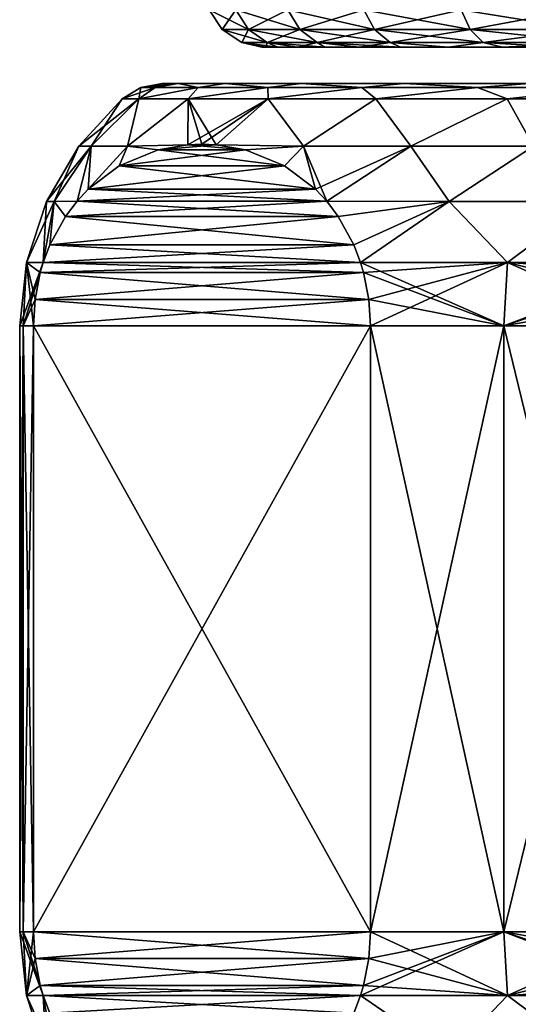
# Model space of a CAD drawing. Header units: metres. Extents: x -109 to 109, y -432 to 89.
# Tile 317 of 656: x -92.5 to -84.26, y 34.8 to 51.05. Entities that reach past the tile are written whole.
import ezdxf

# ---------------------------------------------------------------- set-up
doc = ezdxf.new("R2010")
doc.units = ezdxf.units.M
doc.layers.add('solid_506360_24502164', color=7, linetype='CONTINUOUS')

msp = doc.modelspace()

# ---------------------------------------------------------------- linework, layer by layer
at = {"layer": 'solid_506360_24502164'}
for points in [[(-88.721756, 50.892616, 55.47739), (-88.930519, 51.217316, 55.536789), (-89.368752, 51.217316, 53.192467)], [(-89.152626, 50.892616, 53.17244), (-89.368752, 51.217316, 53.192467), (-89.368752, 51.217316, 50.807533)], [(-89.152626, 50.892616, 53.17244), (-88.721756, 50.892616, 55.47739), (-89.368752, 51.217316, 53.192467)], [(-89.152626, 50.892616, 50.82756), (-89.368752, 51.217316, 50.807533), (-88.930519, 51.217316, 48.463211)], [(-89.152626, 50.892616, 50.82756), (-89.152626, 50.892616, 53.17244), (-89.368752, 51.217316, 50.807533)], [(-88.721756, 50.892616, 48.52261), (-89.152626, 50.892616, 50.82756), (-88.930519, 51.217316, 48.463211)], [(-87.874687, 50.892616, 57.663921), (-88.068985, 51.217316, 57.76067), (-88.930519, 51.217316, 55.536789)], [(-88.721756, 50.892616, 55.47739), (-87.874687, 50.892616, 57.663921), (-88.930519, 51.217316, 55.536789)], [(-88.721756, 50.892616, 48.52261), (-88.930519, 51.217316, 48.463211), (-88.068985, 51.217316, 46.23933)], [(-87.874687, 50.892616, 46.336079), (-88.721756, 50.892616, 48.52261), (-88.068985, 51.217316, 46.23933)], [(-86.640266, 50.892616, 59.657574), (-86.813477, 51.217316, 59.788376), (-88.068985, 51.217316, 57.76067)], [(-87.874687, 50.892616, 57.663921), (-86.640266, 50.892616, 59.657574), (-88.068985, 51.217316, 57.76067)], [(-87.874687, 50.892616, 46.336079), (-88.068985, 51.217316, 46.23933), (-86.813477, 51.217316, 44.211624)], [(-86.640266, 50.892616, 44.342426), (-87.874687, 50.892616, 46.336079), (-86.813477, 51.217316, 44.211624)], [(-85.060532, 50.892616, 61.390461), (-85.206764, 51.217316, 61.550861), (-86.813477, 51.217316, 59.788376)], [(-86.640266, 50.892616, 59.657574), (-85.060532, 50.892616, 61.390461), (-86.813477, 51.217316, 59.788376)], [(-86.640266, 50.892616, 44.342426), (-86.813477, 51.217316, 44.211624), (-85.206764, 51.217316, 42.449139)], [(-85.060532, 50.892616, 42.609539), (-86.640266, 50.892616, 44.342426), (-85.206764, 51.217316, 42.449139)], [(-83.189285, 50.892616, 62.803562), (-83.303543, 51.217316, 62.988102), (-85.206764, 51.217316, 61.550861)], [(-85.060532, 50.892616, 61.390461), (-83.189285, 50.892616, 62.803562), (-85.206764, 51.217316, 61.550861)], [(-85.060532, 50.892616, 42.609539), (-85.206764, 51.217316, 42.449139), (-83.303543, 51.217316, 41.011898)], [(-83.189285, 50.892616, 41.196438), (-85.060532, 50.892616, 42.609539), (-83.303543, 51.217316, 41.011898)], [(-88.409286, 50.675819, 55.388485), (-88.721756, 50.892616, 55.47739), (-89.152626, 50.892616, 53.17244)], [(-88.82914, 50.675819, 53.142464), (-89.152626, 50.892616, 53.17244), (-89.152626, 50.892616, 50.82756)], [(-88.82914, 50.675819, 53.142464), (-88.409286, 50.675819, 55.388485), (-89.152626, 50.892616, 53.17244)], [(-88.82914, 50.675819, 50.857536), (-89.152626, 50.892616, 50.82756), (-88.721756, 50.892616, 48.52261)], [(-88.82914, 50.675819, 50.857536), (-88.82914, 50.675819, 53.142464), (-89.152626, 50.892616, 50.82756)], [(-88.409286, 50.675819, 48.611515), (-88.82914, 50.675819, 50.857536), (-88.721756, 50.892616, 48.52261)], [(-87.583878, 50.675819, 57.519112), (-87.874687, 50.892616, 57.663921), (-88.721756, 50.892616, 55.47739)], [(-88.409286, 50.675819, 55.388485), (-87.583878, 50.675819, 57.519112), (-88.721756, 50.892616, 55.47739)], [(-88.409286, 50.675819, 48.611515), (-88.721756, 50.892616, 48.52261), (-87.874687, 50.892616, 46.336079)], [(-87.583878, 50.675819, 46.480888), (-88.409286, 50.675819, 48.611515), (-87.874687, 50.892616, 46.336079)], [(-86.381012, 50.675819, 59.461796), (-86.640266, 50.892616, 59.657574), (-87.874687, 50.892616, 57.663921)], [(-87.583878, 50.675819, 57.519112), (-86.381012, 50.675819, 59.461796), (-87.874687, 50.892616, 57.663921)], [(-87.583878, 50.675819, 46.480888), (-87.874687, 50.892616, 46.336079), (-86.640266, 50.892616, 44.342426)], [(-86.381012, 50.675819, 44.538204), (-87.583878, 50.675819, 46.480888), (-86.640266, 50.892616, 44.342426)], [(-84.841667, 50.675819, 61.150375), (-85.060532, 50.892616, 61.390461), (-86.640266, 50.892616, 59.657574)], [(-86.381012, 50.675819, 59.461796), (-84.841667, 50.675819, 61.150375), (-86.640266, 50.892616, 59.657574)], [(-86.381012, 50.675819, 44.538204), (-86.640266, 50.892616, 44.342426), (-85.060532, 50.892616, 42.609539)], [(-84.841667, 50.675819, 42.849625), (-86.381012, 50.675819, 44.538204), (-85.060532, 50.892616, 42.609539)], [(-83.018257, 50.675819, 62.527351), (-83.189285, 50.892616, 62.803562), (-85.060532, 50.892616, 61.390461)], [(-84.841667, 50.675819, 61.150375), (-83.018257, 50.675819, 62.527351), (-85.060532, 50.892616, 61.390461)], [(-84.841667, 50.675819, 42.849625), (-85.060532, 50.892616, 42.609539), (-83.189285, 50.892616, 41.196438)], [(-83.018257, 50.675819, 41.472649), (-84.841667, 50.675819, 42.849625), (-83.189285, 50.892616, 41.196438)], [(-88.82914, 50.675819, 50.857536), (-88.434212, 50.599998, 50.745239), (-88.5, 50.599998, 52.000008)], [(-88.409286, 50.675819, 48.611515), (-88.434212, 50.599998, 50.745239), (-88.82914, 50.675819, 50.857536)], [(-88.82914, 50.675819, 53.142464), (-88.5, 50.599998, 52.000008), (-88.434212, 50.599998, 53.254776)], [(-88.82914, 50.675819, 50.857536), (-88.5, 50.599998, 52.000008), (-88.82914, 50.675819, 53.142464)], [(-88.82914, 50.675819, 53.142464), (-88.434212, 50.599998, 53.254776), (-88.237602, 50.599998, 54.495731)], [(-88.82914, 50.675819, 53.142464), (-88.237602, 50.599998, 54.495731), (-88.409286, 50.675819, 55.388485)], [(-88.434212, 50.599998, 53.254776), (-88.5, 50.599998, 52.000008), (-88.434212, 50.599998, 50.745239)], [(-88.409286, 50.675819, 48.611515), (-88.237602, 50.599998, 49.504284), (-88.434212, 50.599998, 50.745239)], [(-88.434212, 50.599998, 53.254776), (-88.434212, 50.599998, 50.745239), (-88.237602, 50.599998, 49.504284)], [(-88.237602, 50.599998, 54.495731), (-88.434212, 50.599998, 53.254776), (-88.237602, 50.599998, 49.504284)], [(-88.409286, 50.675819, 48.611515), (-87.912277, 50.599998, 48.290585), (-88.237602, 50.599998, 49.504284)], [(-87.583878, 50.675819, 46.480888), (-87.912277, 50.599998, 48.290585), (-88.409286, 50.675819, 48.611515)], [(-88.409286, 50.675819, 55.388485), (-88.237602, 50.599998, 54.495731), (-87.912277, 50.599998, 55.709431)], [(-88.409286, 50.675819, 55.388485), (-87.912277, 50.599998, 55.709431), (-87.461884, 50.599998, 56.88232)], [(-88.409286, 50.675819, 55.388485), (-87.461884, 50.599998, 56.88232), (-87.583878, 50.675819, 57.519112)], [(-88.237602, 50.599998, 54.495731), (-88.237602, 50.599998, 49.504284), (-87.912277, 50.599998, 48.290585)], [(-87.912277, 50.599998, 55.709431), (-88.237602, 50.599998, 54.495731), (-87.912277, 50.599998, 48.290585)], [(-87.583878, 50.675819, 46.480888), (-87.461891, 50.599998, 47.117691), (-87.912277, 50.599998, 48.290585)], [(-87.912277, 50.599998, 55.709431), (-87.912277, 50.599998, 48.290585), (-87.461891, 50.599998, 47.117691)], [(-87.461884, 50.599998, 56.88232), (-87.912277, 50.599998, 55.709431), (-87.461891, 50.599998, 47.117691)], [(-87.583878, 50.675819, 46.480888), (-86.891235, 50.599998, 45.998165), (-87.461891, 50.599998, 47.117691)], [(-86.381012, 50.675819, 44.538204), (-86.891235, 50.599998, 45.998165), (-87.583878, 50.675819, 46.480888)], [(-87.583878, 50.675819, 57.519112), (-87.461884, 50.599998, 56.88232), (-86.891235, 50.599998, 58.001846)], [(-87.583878, 50.675819, 57.519112), (-86.891235, 50.599998, 58.001846), (-86.206764, 50.599998, 59.055405)], [(-87.583878, 50.675819, 57.519112), (-86.206764, 50.599998, 59.055405), (-86.381012, 50.675819, 59.461796)], [(-87.461884, 50.599998, 56.88232), (-87.461891, 50.599998, 47.117691), (-86.891235, 50.599998, 45.998165)], [(-86.891235, 50.599998, 58.001846), (-87.461884, 50.599998, 56.88232), (-86.891235, 50.599998, 45.998165)], [(-86.381012, 50.675819, 44.538204), (-86.206772, 50.599998, 44.944607), (-86.891235, 50.599998, 45.998165)], [(-86.891235, 50.599998, 58.001846), (-86.891235, 50.599998, 45.998165), (-86.206772, 50.599998, 44.944607)], [(-86.206764, 50.599998, 59.055405), (-86.891235, 50.599998, 58.001846), (-86.206772, 50.599998, 44.944607)], [(-86.381012, 50.675819, 44.538204), (-85.415726, 50.599998, 43.968204), (-86.206772, 50.599998, 44.944607)], [(-84.841667, 50.675819, 42.849625), (-85.415726, 50.599998, 43.968204), (-86.381012, 50.675819, 44.538204)], [(-86.381012, 50.675819, 59.461796), (-86.206764, 50.599998, 59.055405), (-85.415718, 50.599998, 60.031807)], [(-86.381012, 50.675819, 59.461796), (-85.415718, 50.599998, 60.031807), (-84.841667, 50.675819, 61.150375)], [(-86.206764, 50.599998, 59.055405), (-86.206772, 50.599998, 44.944607), (-85.415726, 50.599998, 43.968204)], [(-85.415718, 50.599998, 60.031807), (-86.206764, 50.599998, 59.055405), (-85.415726, 50.599998, 43.968204)], [(-84.841667, 50.675819, 42.849625), (-84.527138, 50.599998, 43.080078), (-85.415726, 50.599998, 43.968204)], [(-85.415718, 50.599998, 60.031807), (-85.415726, 50.599998, 43.968204), (-84.527138, 50.599998, 43.080078)], [(-84.841667, 50.675819, 61.150375), (-85.415718, 50.599998, 60.031807), (-84.527122, 50.599998, 60.919933)], [(-84.527122, 50.599998, 60.919933), (-85.415718, 50.599998, 60.031807), (-84.527138, 50.599998, 43.080078)], [(-83.018257, 50.675819, 41.472649), (-84.527138, 50.599998, 43.080078), (-84.841667, 50.675819, 42.849625)], [(-84.841667, 50.675819, 61.150375), (-84.527122, 50.599998, 60.919933), (-83.550354, 50.599998, 61.71043)], [(-84.841667, 50.675819, 61.150375), (-83.550354, 50.599998, 61.71043), (-83.018257, 50.675819, 62.527351)], [(-83.018257, 50.675819, 41.472649), (-83.550369, 50.599998, 42.289581), (-84.527138, 50.599998, 43.080078)], [(-84.527122, 50.599998, 60.919933), (-84.527138, 50.599998, 43.080078), (-83.550369, 50.599998, 42.289581)], [(-83.550354, 50.599998, 61.71043), (-84.527122, 50.599998, 60.919933), (-83.550369, 50.599998, 42.289581)], [(-90.260941, 49.935413, 49.427635), (-90.53228, 49.75, 49.208805), (-90.80719, 49.75, 52)], [(-90.499306, 49.935413, 52), (-90.260941, 49.935413, 49.427635), (-90.80719, 49.75, 52)], [(-90.53228, 49.75, 54.791195), (-90.499306, 49.935413, 52), (-90.80719, 49.75, 52)], [(-89.553963, 49.935413, 46.942867), (-89.718117, 49.75, 46.524876), (-90.53228, 49.75, 49.208805)], [(-90.260941, 49.935413, 49.427635), (-89.553963, 49.935413, 46.942867), (-90.53228, 49.75, 49.208805)], [(-90.260941, 49.935413, 54.572365), (-90.499306, 49.935413, 52), (-90.53228, 49.75, 54.791195)], [(-89.553963, 49.935413, 57.057133), (-90.53228, 49.75, 54.791195), (-89.718117, 49.75, 57.475124)], [(-89.553963, 49.935413, 57.057133), (-90.260941, 49.935413, 54.572365), (-90.53228, 49.75, 54.791195)], [(-90.499306, 49.935413, 52), (-90.145752, 50, 52), (-89.884354, 50, 49.341869)], [(-90.260941, 49.935413, 54.572365), (-90.145752, 50, 52), (-90.499306, 49.935413, 52)], [(-90.499306, 49.935413, 52), (-89.884354, 50, 49.341869), (-90.260941, 49.935413, 49.427635)], [(-90.260941, 49.935413, 54.572365), (-89.884354, 50, 54.658131), (-90.145752, 50, 52)], [(-90.260941, 49.935413, 49.427635), (-89.884354, 50, 49.341869), (-89.553963, 49.935413, 46.942867)], [(-89.553963, 49.935413, 57.057133), (-89.884354, 50, 54.658131), (-90.260941, 49.935413, 54.572365)], [(-63.11565, 50, 49.341869), (-89.884354, 50, 49.341869), (-90.145752, 50, 52)], [(-62.854248, 50, 52), (-63.11565, 50, 49.341869), (-90.145752, 50, 52)], [(-89.884354, 50, 54.658131), (-62.854248, 50, 52), (-90.145752, 50, 52)], [(-63.891594, 50, 46.781322), (-89.108406, 50, 46.781322), (-89.884354, 50, 49.341869)], [(-89.553963, 49.935413, 46.942867), (-89.884354, 50, 49.341869), (-89.108406, 50, 46.781322)], [(-63.11565, 50, 49.341869), (-63.891594, 50, 46.781322), (-89.884354, 50, 49.341869)], [(-89.884354, 50, 54.658131), (-63.11565, 50, 54.658131), (-62.854248, 50, 52)], [(-89.884354, 50, 54.658131), (-89.108406, 50, 57.218678), (-63.11565, 50, 54.658131)], [(-89.553963, 49.935413, 57.057133), (-89.108406, 50, 57.218678), (-89.884354, 50, 54.658131)], [(-88.402451, 49.935413, 44.630314), (-88.395996, 49.75, 44.051353), (-89.718117, 49.75, 46.524876)], [(-89.553963, 49.935413, 46.942867), (-88.402451, 49.935413, 44.630314), (-89.718117, 49.75, 46.524876)], [(-88.402451, 49.935413, 59.369686), (-89.718117, 49.75, 57.475124), (-88.395996, 49.75, 59.948647)], [(-88.402451, 49.935413, 59.369686), (-89.553963, 49.935413, 57.057133), (-89.718117, 49.75, 57.475124)], [(-89.553963, 49.935413, 46.942867), (-89.108406, 50, 46.781322), (-88.402451, 49.935413, 44.630314)], [(-88.402451, 49.935413, 59.369686), (-89.108406, 50, 57.218678), (-89.553963, 49.935413, 57.057133)], [(-65.152351, 50, 44.421253), (-87.847649, 50, 44.421253), (-89.108406, 50, 46.781322)], [(-88.402451, 49.935413, 44.630314), (-89.108406, 50, 46.781322), (-87.847649, 50, 44.421253)], [(-63.891594, 50, 46.781322), (-65.152351, 50, 44.421253), (-89.108406, 50, 46.781322)], [(-89.108406, 50, 57.218678), (-63.891594, 50, 57.218678), (-63.11565, 50, 54.658131)], [(-89.108406, 50, 57.218678), (-87.847649, 50, 59.578747), (-63.891594, 50, 57.218678)], [(-88.402451, 49.935413, 59.369686), (-87.847649, 50, 59.578747), (-89.108406, 50, 57.218678)], [(-88.402451, 49.935413, 44.630314), (-87.847649, 50, 44.421253), (-86.845612, 49.935413, 42.568729)], [(-86.845612, 49.935413, 61.431271), (-87.847649, 50, 59.578747), (-88.402451, 49.935413, 59.369686)], [(-88.402451, 49.935413, 44.630314), (-86.845612, 49.935413, 42.568729), (-88.395996, 49.75, 44.051353)], [(-86.845612, 49.935413, 61.431271), (-88.402451, 49.935413, 59.369686), (-88.395996, 49.75, 59.948647)], [(-86.845612, 49.935413, 42.568729), (-86.616707, 49.75, 41.883289), (-88.395996, 49.75, 44.051353)], [(-86.845612, 49.935413, 61.431271), (-88.395996, 49.75, 59.948647), (-86.616707, 49.75, 62.116711)], [(-66.84935, 50, 42.352646), (-86.15065, 50, 42.352646), (-87.847649, 50, 44.421253)], [(-86.845612, 49.935413, 42.568729), (-87.847649, 50, 44.421253), (-86.15065, 50, 42.352646)], [(-65.152351, 50, 44.421253), (-66.84935, 50, 42.352646), (-87.847649, 50, 44.421253)], [(-87.847649, 50, 59.578747), (-65.152351, 50, 59.578747), (-63.891594, 50, 57.218678)], [(-87.847649, 50, 59.578747), (-86.15065, 50, 61.647354), (-65.152351, 50, 59.578747)], [(-86.845612, 49.935413, 61.431271), (-86.15065, 50, 61.647354), (-87.847649, 50, 59.578747)], [(-86.845612, 49.935413, 42.568729), (-86.15065, 50, 42.352646), (-84.936462, 49.935413, 40.828312)], [(-84.936462, 49.935413, 63.171688), (-86.15065, 50, 61.647354), (-86.845612, 49.935413, 61.431271)], [(-86.845612, 49.935413, 42.568729), (-84.936462, 49.935413, 40.828312), (-86.616707, 49.75, 41.883289)], [(-84.936462, 49.935413, 63.171688), (-86.845612, 49.935413, 61.431271), (-86.616707, 49.75, 62.116711)], [(-84.936462, 49.935413, 40.828312), (-84.448647, 49.75, 40.104008), (-86.616707, 49.75, 41.883289)], [(-84.936462, 49.935413, 63.171688), (-86.616707, 49.75, 62.116711), (-84.448647, 49.75, 63.895992)], [(-68.917366, 50, 40.654945), (-84.082634, 50, 40.654945), (-86.15065, 50, 42.352646)], [(-84.936462, 49.935413, 40.828312), (-86.15065, 50, 42.352646), (-84.082634, 50, 40.654945)], [(-66.84935, 50, 42.352646), (-68.917366, 50, 40.654945), (-86.15065, 50, 42.352646)], [(-86.15065, 50, 61.647354), (-66.84935, 50, 61.647354), (-65.152351, 50, 59.578747)], [(-86.15065, 50, 61.647354), (-84.082634, 50, 63.345055), (-66.84935, 50, 61.647354)], [(-84.936462, 49.935413, 63.171688), (-84.082634, 50, 63.345055), (-86.15065, 50, 61.647354)], [(-84.936462, 49.935413, 40.828312), (-84.082634, 50, 40.654945), (-82.740028, 49.935413, 39.468338)], [(-82.740028, 49.935413, 64.531662), (-84.082634, 50, 63.345055), (-84.936462, 49.935413, 63.171688)], [(-84.936462, 49.935413, 40.828312), (-82.740028, 49.935413, 39.468338), (-84.448647, 49.75, 40.104008)], [(-82.740028, 49.935413, 64.531662), (-84.936462, 49.935413, 63.171688), (-84.448647, 49.75, 63.895992)], [(-82.740028, 49.935413, 39.468338), (-81.975121, 49.75, 38.781879), (-84.448647, 49.75, 40.104008)], [(-82.740028, 49.935413, 64.531662), (-84.448647, 49.75, 63.895992), (-81.975121, 49.75, 65.218117)], [(-91.522255, 48.9701, 52), (-90.80719, 49.75, 52), (-90.53228, 49.75, 49.208805)], [(-91.319717, 48.9701, 49.541553), (-91.522255, 48.9701, 52), (-90.53228, 49.75, 49.208805)], [(-91.319717, 48.9701, 54.458443), (-90.80719, 49.75, 52), (-91.522255, 48.9701, 52)], [(-90.717583, 48.9701, 47.149399), (-91.319717, 48.9701, 49.541553), (-90.53228, 49.75, 49.208805)], [(-90.53228, 49.75, 54.791195), (-90.80719, 49.75, 52), (-91.319717, 48.9701, 54.458443)], [(-90.53228, 49.75, 54.791195), (-91.319717, 48.9701, 54.458443), (-90.717583, 48.9701, 56.850597)], [(-90.717583, 48.9701, 47.149399), (-90.53228, 49.75, 49.208805), (-89.718117, 49.75, 46.524876)], [(-89.723793, 48.990253, 44.904282), (-90.717583, 48.9701, 47.149399), (-89.718117, 49.75, 46.524876)], [(-89.718117, 49.75, 57.475124), (-90.717583, 48.9701, 56.850597), (-89.723793, 48.990253, 59.095718)], [(-89.718117, 49.75, 57.475124), (-90.53228, 49.75, 54.791195), (-90.717583, 48.9701, 56.850597)], [(-89.723793, 48.990253, 44.904282), (-88.395996, 49.75, 44.051353), (-89.490387, 49, 44.500008)], [(-89.723793, 48.990253, 44.904282), (-89.718117, 49.75, 46.524876), (-88.395996, 49.75, 44.051353)], [(-89.718117, 49.75, 57.475124), (-89.723793, 48.990253, 59.095718), (-89.490387, 49, 59.499996)], [(-89.256973, 48.990253, 59.904278), (-89.718117, 49.75, 57.475124), (-89.490387, 49, 59.499996)], [(-89.256973, 48.990253, 59.904278), (-88.395996, 49.75, 59.948647), (-89.718117, 49.75, 57.475124)], [(-88.395996, 49.75, 44.051353), (-89.256973, 48.990253, 44.095726), (-89.490387, 49, 44.500008)], [(-88.395996, 49.75, 44.051353), (-87.80954, 48.9701, 42.112514), (-89.256973, 48.990253, 44.095726)], [(-89.256973, 48.990253, 59.904278), (-87.80954, 48.9701, 61.887486), (-88.395996, 49.75, 59.948647)], [(-88.395996, 49.75, 44.051353), (-86.616707, 49.75, 41.883289), (-87.80954, 48.9701, 42.112514)], [(-87.80954, 48.9701, 61.887486), (-86.616707, 49.75, 62.116711), (-88.395996, 49.75, 59.948647)], [(-86.616707, 49.75, 41.883289), (-86.03894, 48.9701, 40.394974), (-87.80954, 48.9701, 42.112514)], [(-87.80954, 48.9701, 61.887486), (-86.03894, 48.9701, 63.605026), (-86.616707, 49.75, 62.116711)], [(-86.616707, 49.75, 41.883289), (-84.448647, 49.75, 40.104008), (-86.03894, 48.9701, 40.394974)], [(-86.03894, 48.9701, 63.605026), (-84.448647, 49.75, 63.895992), (-86.616707, 49.75, 62.116711)], [(-84.448647, 49.75, 40.104008), (-84.011131, 48.9701, 38.990353), (-86.03894, 48.9701, 40.394974)], [(-86.03894, 48.9701, 63.605026), (-84.011131, 48.9701, 65.009651), (-84.448647, 49.75, 63.895992)], [(-84.448647, 49.75, 40.104008), (-81.975121, 49.75, 38.781879), (-84.011131, 48.9701, 38.990353)], [(-84.011131, 48.9701, 65.009651), (-81.975121, 49.75, 65.218117), (-84.448647, 49.75, 63.895992)], [(-92.057625, 48.056221, 52), (-91.522255, 48.9701, 52), (-91.319717, 48.9701, 49.541553)], [(-91.928879, 48.056221, 53.997349), (-91.522255, 48.9701, 52), (-92.057625, 48.056221, 52)], [(-91.928879, 48.056221, 50.002651), (-92.057625, 48.056221, 52), (-91.319717, 48.9701, 49.541553)], [(-91.319717, 48.9701, 54.458443), (-91.522255, 48.9701, 52), (-91.928879, 48.056221, 53.997349)], [(-91.552292, 48.058533, 48.071331), (-91.928879, 48.056221, 50.002651), (-91.319717, 48.9701, 49.541553)], [(-91.319717, 48.9701, 54.458443), (-91.928879, 48.056221, 53.997349), (-91.552292, 48.058533, 55.928669)], [(-91.552292, 48.058533, 48.071331), (-91.319717, 48.9701, 49.541553), (-90.717583, 48.9701, 47.149399)], [(-91.366608, 48.255657, 47.749722), (-91.552292, 48.058533, 48.071331), (-90.717583, 48.9701, 47.149399)], [(-91.319717, 48.9701, 54.458443), (-91.552292, 48.058533, 55.928669), (-91.366608, 48.255657, 56.250282)], [(-90.85421, 48.640354, 46.862221), (-91.366608, 48.255657, 47.749722), (-90.717583, 48.9701, 47.149399)], [(-90.717583, 48.9701, 56.850597), (-91.319717, 48.9701, 54.458443), (-91.366608, 48.255657, 56.250282)], [(-90.85421, 48.640358, 57.137783), (-90.717583, 48.9701, 56.850597), (-91.366608, 48.255657, 56.250282)], [(-90.85421, 48.640354, 46.862221), (-90.717583, 48.9701, 47.149399), (-90.213585, 48.90493, 45.752621)], [(-90.85421, 48.640358, 57.137783), (-90.213577, 48.90493, 58.247383), (-90.717583, 48.9701, 56.850597)], [(-90.213585, 48.90493, 45.752621), (-90.717583, 48.9701, 47.149399), (-89.723793, 48.990253, 44.904282)], [(-90.213577, 48.90493, 58.247383), (-89.723793, 48.990253, 59.095718), (-90.717583, 48.9701, 56.850597)], [(-90.213585, 48.90493, 45.752621), (-89.723793, 48.990253, 44.904282), (-88.767189, 48.90493, 43.247391)], [(-89.256973, 48.990253, 59.904278), (-89.723793, 48.990253, 59.095718), (-90.213577, 48.90493, 58.247383)], [(-88.767189, 48.90493, 60.752605), (-89.256973, 48.990253, 59.904278), (-90.213577, 48.90493, 58.247383)], [(-89.723793, 48.990253, 44.904282), (-89.490387, 49, 44.500008), (-89.256973, 48.990253, 44.095726)], [(-89.256973, 48.990253, 59.904278), (-89.490387, 49, 59.499996), (-89.723793, 48.990253, 59.095718)], [(-89.723793, 48.990253, 44.904282), (-89.256973, 48.990253, 44.095726), (-88.767189, 48.90493, 43.247391)], [(-88.767189, 48.90493, 43.247391), (-89.256973, 48.990253, 44.095726), (-87.80954, 48.9701, 42.112514)], [(-88.767189, 48.90493, 60.752605), (-87.80954, 48.9701, 61.887486), (-89.256973, 48.990253, 59.904278)], [(-88.126556, 48.640358, 42.137783), (-88.767189, 48.90493, 43.247391), (-87.80954, 48.9701, 42.112514)], [(-88.126556, 48.640358, 61.862213), (-87.80954, 48.9701, 61.887486), (-88.767189, 48.90493, 60.752605)], [(-88.126556, 48.640358, 42.137783), (-87.80954, 48.9701, 42.112514), (-87.614151, 48.255657, 41.250282)], [(-88.126556, 48.640358, 61.862213), (-87.614159, 48.255661, 62.749718), (-87.80954, 48.9701, 61.887486)], [(-87.80954, 48.9701, 42.112514), (-86.03894, 48.9701, 40.394974), (-87.614151, 48.255657, 41.250282)], [(-87.428474, 48.058533, 63.071331), (-86.03894, 48.9701, 63.605026), (-87.80954, 48.9701, 61.887486)], [(-87.614159, 48.255661, 62.749718), (-87.428474, 48.058533, 63.071331), (-87.80954, 48.9701, 61.887486)], [(-86.03894, 48.9701, 40.394974), (-87.428474, 48.058533, 40.928669), (-87.614151, 48.255657, 41.250282)], [(-86.03894, 48.9701, 40.394974), (-85.405121, 48.056221, 39.243099), (-87.428474, 48.058533, 40.928669)], [(-87.428474, 48.058533, 63.071331), (-85.405121, 48.056221, 64.756897), (-86.03894, 48.9701, 63.605026)], [(-86.03894, 48.9701, 40.394974), (-84.011131, 48.9701, 38.990353), (-85.405121, 48.056221, 39.243099)], [(-85.405121, 48.056221, 64.756897), (-84.011131, 48.9701, 65.009651), (-86.03894, 48.9701, 63.605026)], [(-84.011131, 48.9701, 38.990353), (-83.095238, 48.056221, 37.909485), (-85.405121, 48.056221, 39.243099)], [(-85.405121, 48.056221, 64.756897), (-83.095238, 48.056221, 66.090515), (-84.011131, 48.9701, 65.009651)], [(-90.85421, 48.640354, 46.862221), (-90.213585, 48.90493, 45.752621), (-88.126556, 48.640358, 42.137783)], [(-88.767189, 48.90493, 60.752605), (-90.213577, 48.90493, 58.247383), (-90.85421, 48.640358, 57.137783)], [(-88.126556, 48.640358, 61.862213), (-88.767189, 48.90493, 60.752605), (-90.85421, 48.640358, 57.137783)], [(-90.213585, 48.90493, 45.752621), (-88.767189, 48.90493, 43.247391), (-88.126556, 48.640358, 42.137783)], [(-88.126556, 48.640358, 61.862213), (-90.85421, 48.640358, 57.137783), (-91.366608, 48.255657, 56.250282)], [(-88.126556, 48.640358, 61.862213), (-91.366608, 48.255657, 56.250282), (-87.614159, 48.255661, 62.749718)], [(-90.85421, 48.640354, 46.862221), (-87.614151, 48.255657, 41.250282), (-91.366608, 48.255657, 47.749722)], [(-90.85421, 48.640354, 46.862221), (-88.126556, 48.640358, 42.137783), (-87.614151, 48.255657, 41.250282)], [(-87.614159, 48.255661, 62.749718), (-91.366608, 48.255657, 56.250282), (-91.552292, 48.058533, 55.928669)], [(-87.614159, 48.255661, 62.749718), (-91.552292, 48.058533, 55.928669), (-87.428474, 48.058533, 63.071331)], [(-91.366608, 48.255657, 47.749722), (-87.428474, 48.058533, 40.928669), (-91.552292, 48.058533, 48.071331)], [(-91.366608, 48.255657, 47.749722), (-87.614151, 48.255657, 41.250282), (-87.428474, 48.058533, 40.928669)], [(-92.388489, 47.050079, 52), (-92.057625, 48.056221, 52), (-91.928879, 48.056221, 50.002651)], [(-92.11055, 47.047516, 54.961731), (-92.057625, 48.056221, 52), (-92.388489, 47.050079, 52)], [(-92.11055, 47.047516, 49.038269), (-92.388489, 47.050079, 52), (-91.928879, 48.056221, 50.002651)], [(-91.928879, 48.056221, 53.997349), (-92.057625, 48.056221, 52), (-92.11055, 47.047516, 54.961731)], [(-91.99913, 47.340706, 48.845287), (-92.11055, 47.047516, 49.038269), (-91.928879, 48.056221, 50.002651)], [(-91.928879, 48.056221, 53.997349), (-92.11055, 47.047516, 54.961731), (-91.999138, 47.340706, 55.154713)], [(-91.743752, 47.80611, 55.597042), (-91.928879, 48.056221, 53.997349), (-91.999138, 47.340706, 55.154713)], [(-91.99913, 47.340706, 48.845287), (-91.928879, 48.056221, 50.002651), (-91.743752, 47.80611, 48.402954)], [(-91.743752, 47.80611, 48.402954), (-91.928879, 48.056221, 50.002651), (-91.552292, 48.058533, 48.071331)], [(-91.743752, 47.80611, 55.597042), (-91.552292, 48.058533, 55.928669), (-91.928879, 48.056221, 53.997349)], [(-91.743752, 47.80611, 48.402954), (-91.552292, 48.058533, 48.071331), (-87.237007, 47.80611, 40.597046)], [(-87.428474, 48.058533, 63.071331), (-91.552292, 48.058533, 55.928669), (-91.743752, 47.80611, 55.597042)], [(-87.237007, 47.80611, 63.402958), (-87.428474, 48.058533, 63.071331), (-91.743752, 47.80611, 55.597042)], [(-91.552292, 48.058533, 48.071331), (-87.428474, 48.058533, 40.928669), (-87.237007, 47.80611, 40.597046)], [(-87.237007, 47.80611, 40.597046), (-87.428474, 48.058533, 40.928669), (-85.405121, 48.056221, 39.243099)], [(-87.237007, 47.80611, 63.402958), (-85.405121, 48.056221, 64.756897), (-87.428474, 48.058533, 63.071331)], [(-87.237007, 47.80611, 40.597046), (-85.405121, 48.056221, 39.243099), (-86.981628, 47.340706, 40.154713)], [(-86.981628, 47.340706, 63.845287), (-85.405121, 48.056221, 64.756897), (-87.237007, 47.80611, 63.402958)], [(-85.405121, 48.056221, 39.243099), (-86.870209, 47.047516, 39.961731), (-86.981628, 47.340706, 40.154713)], [(-86.981628, 47.340706, 63.845287), (-86.870209, 47.047516, 64.038269), (-85.405121, 48.056221, 64.756897)], [(-85.405121, 48.056221, 39.243099), (-84.444244, 47.050079, 38.240166), (-86.870209, 47.047516, 39.961731)], [(-86.870209, 47.047516, 64.038269), (-84.444244, 47.050079, 65.759834), (-85.405121, 48.056221, 64.756897)], [(-85.405121, 48.056221, 39.243099), (-83.095238, 48.056221, 37.909485), (-84.444244, 47.050079, 38.240166)], [(-84.444244, 47.050079, 65.759834), (-83.095238, 48.056221, 66.090515), (-85.405121, 48.056221, 64.756897)], [(-83.095238, 48.056221, 37.909485), (-81.740341, 47.047516, 37), (-84.444244, 47.050079, 38.240166)], [(-84.444244, 47.050079, 65.759834), (-81.740341, 47.047516, 67), (-83.095238, 48.056221, 66.090515)], [(-87.237007, 47.80611, 63.402958), (-91.743752, 47.80611, 55.597042), (-91.999138, 47.340706, 55.154713)], [(-86.981628, 47.340706, 63.845287), (-87.237007, 47.80611, 63.402958), (-91.999138, 47.340706, 55.154713)], [(-91.99913, 47.340706, 48.845287), (-91.743752, 47.80611, 48.402954), (-86.981628, 47.340706, 40.154713)], [(-91.743752, 47.80611, 48.402954), (-87.237007, 47.80611, 40.597046), (-86.981628, 47.340706, 40.154713)], [(-91.99913, 47.340706, 48.845287), (-86.870209, 47.047516, 39.961731), (-92.11055, 47.047516, 49.038269)], [(-86.981628, 47.340706, 63.845287), (-91.999138, 47.340706, 55.154713), (-92.11055, 47.047516, 54.961731)], [(-86.981628, 47.340706, 63.845287), (-92.11055, 47.047516, 54.961731), (-86.870209, 47.047516, 64.038269)], [(-91.99913, 47.340706, 48.845287), (-86.981628, 47.340706, 40.154713), (-86.870209, 47.047516, 39.961731)], [(-92.5, 46, 52), (-92.388489, 47.050079, 52), (-92.11055, 47.047516, 49.038269)], [(-92.443466, 46, 53.343834), (-92.388489, 47.050079, 52), (-92.5, 46, 52)], [(-92.443466, 46, 50.656166), (-92.5, 46, 52), (-92.11055, 47.047516, 49.038269)], [(-92.443466, 46, 53.343834), (-92.274261, 46, 54.678173), (-92.388489, 47.050079, 52)], [(-92.443466, 46, 50.656166), (-92.11055, 47.047516, 49.038269), (-92.159134, 46.883488, 49.122414)], [(-92.246521, 46.437969, 54.726219), (-92.388489, 47.050079, 52), (-92.274261, 46, 54.678173)], [(-92.159134, 46.883484, 54.877586), (-92.11055, 47.047516, 54.961731), (-92.388489, 47.050079, 52)], [(-92.246521, 46.437969, 54.726219), (-92.159134, 46.883484, 54.877586), (-92.388489, 47.050079, 52)], [(-92.159134, 46.883488, 49.122414), (-92.11055, 47.047516, 49.038269), (-86.821632, 46.883488, 39.877586)], [(-86.870209, 47.047516, 64.038269), (-92.11055, 47.047516, 54.961731), (-92.159134, 46.883484, 54.877586)], [(-86.821625, 46.883484, 64.122414), (-86.870209, 47.047516, 64.038269), (-92.159134, 46.883484, 54.877586)], [(-92.11055, 47.047516, 49.038269), (-86.870209, 47.047516, 39.961731), (-86.821632, 46.883488, 39.877586)], [(-86.821632, 46.883488, 39.877586), (-86.870209, 47.047516, 39.961731), (-84.444244, 47.050079, 38.240166)], [(-84.5, 46, 65.856407), (-84.444244, 47.050079, 65.759834), (-86.870209, 47.047516, 64.038269)], [(-84.5, 46, 65.856407), (-86.870209, 47.047516, 64.038269), (-86.821625, 46.883484, 64.122414)], [(-86.734238, 46.437973, 39.726219), (-86.821632, 46.883488, 39.877586), (-84.444244, 47.050079, 38.240166)], [(-86.734238, 46.437973, 39.726219), (-84.444244, 47.050079, 38.240166), (-86.706497, 46, 39.678173)], [(-84.444244, 47.050079, 38.240166), (-84.5, 46, 38.143593), (-86.706497, 46, 39.678173)], [(-84.444244, 47.050079, 38.240166), (-81.740341, 47.047516, 37), (-84.5, 46, 38.143593)], [(-84.5, 46, 65.856407), (-82.067764, 46, 67), (-84.444244, 47.050079, 65.759834)], [(-81.740341, 47.047516, 37), (-81.837509, 46.883472, 37), (-84.5, 46, 38.143593)], [(-81.837509, 46.883472, 67), (-81.740341, 47.047516, 67), (-84.444244, 47.050079, 65.759834)], [(-82.012291, 46.437958, 67), (-81.837509, 46.883472, 67), (-84.444244, 47.050079, 65.759834)], [(-82.067764, 46, 67), (-82.012291, 46.437958, 67), (-84.444244, 47.050079, 65.759834)], [(-92.246521, 46.437973, 49.273781), (-92.443466, 46, 50.656166), (-92.159134, 46.883488, 49.122414)], [(-92.246521, 46.437973, 49.273781), (-92.159134, 46.883488, 49.122414), (-86.734238, 46.437973, 39.726219)], [(-86.821625, 46.883484, 64.122414), (-92.159134, 46.883484, 54.877586), (-92.246521, 46.437969, 54.726219)], [(-86.734238, 46.437969, 64.273781), (-86.821625, 46.883484, 64.122414), (-92.246521, 46.437969, 54.726219)], [(-92.159134, 46.883488, 49.122414), (-86.821632, 46.883488, 39.877586), (-86.734238, 46.437973, 39.726219)], [(-86.734238, 46.437969, 64.273781), (-84.5, 46, 65.856407), (-86.821625, 46.883484, 64.122414)], [(-81.837509, 46.883472, 37), (-82.012291, 46.437958, 37), (-84.5, 46, 38.143593)], [(-92.246521, 46.437973, 49.273781), (-92.274261, 46, 49.321827), (-92.443466, 46, 50.656166)], [(-92.246521, 46.437973, 49.273781), (-86.706497, 46, 39.678173), (-92.274261, 46, 49.321827)], [(-86.734238, 46.437969, 64.273781), (-92.246521, 46.437969, 54.726219), (-92.274261, 46, 54.678173)], [(-86.734238, 46.437969, 64.273781), (-92.274261, 46, 54.678173), (-86.706497, 46, 64.321823)], [(-92.246521, 46.437973, 49.273781), (-86.734238, 46.437973, 39.726219), (-86.706497, 46, 39.678173)], [(-86.734238, 46.437969, 64.273781), (-86.706497, 46, 64.321823), (-84.5, 46, 65.856407)], [(-82.012291, 46.437958, 37), (-82.067764, 46, 37), (-84.5, 46, 38.143593)], [(-92.5, 36, 52), (-92.5, 46, 52), (-92.443466, 46, 50.656166)], [(-92.443466, 36, 53.343834), (-92.5, 46, 52), (-92.5, 36, 52)], [(-92.443466, 36, 53.343834), (-92.443466, 46, 53.343834), (-92.5, 46, 52)], [(-92.5, 36, 52), (-92.443466, 46, 50.656166), (-92.443466, 36, 50.656166)], [(-92.443466, 36, 50.656166), (-92.443466, 46, 50.656166), (-92.274261, 46, 49.321827)], [(-92.443466, 36, 50.656166), (-92.274261, 46, 49.321827), (-92.274261, 36, 49.321827)], [(-92.274261, 36, 54.678173), (-92.274261, 46, 54.678173), (-92.443466, 46, 53.343834)], [(-92.274261, 36, 54.678173), (-92.443466, 46, 53.343834), (-92.443466, 36, 53.343834)], [(-86.706497, 36, 39.678173), (-92.274261, 46, 49.321827), (-86.706497, 46, 39.678173)], [(-86.706497, 36, 39.678173), (-92.274261, 36, 49.321827), (-92.274261, 46, 49.321827)], [(-92.274261, 36, 54.678173), (-86.706497, 46, 64.321823), (-92.274261, 46, 54.678173)], [(-92.274261, 36, 54.678173), (-86.706497, 36, 64.321823), (-86.706497, 46, 64.321823)], [(-86.706497, 36, 39.678173), (-86.706497, 46, 39.678173), (-84.5, 46, 38.143593)], [(-86.706497, 36, 39.678173), (-84.5, 46, 38.143593), (-84.5, 36, 38.143593)], [(-84.5, 36, 65.856407), (-84.5, 46, 65.856407), (-86.706497, 46, 64.321823)], [(-84.5, 36, 65.856407), (-86.706497, 46, 64.321823), (-86.706497, 36, 64.321823)], [(-84.5, 36, 38.143593), (-84.5, 46, 38.143593), (-82.067764, 46, 37)], [(-84.5, 36, 38.143593), (-82.067764, 46, 37), (-82.067764, 36, 37)], [(-82.067764, 36, 67), (-82.067764, 46, 67), (-84.5, 46, 65.856407)], [(-82.067764, 36, 67), (-84.5, 46, 65.856407), (-84.5, 36, 65.856407)], [(-92.388046, 34.947845, 52), (-92.5, 36, 52), (-92.443466, 36, 50.656166)], [(-92.109886, 34.95042, 54.962891), (-92.5, 36, 52), (-92.388046, 34.947845, 52)], [(-92.443466, 36, 53.343834), (-92.5, 36, 52), (-92.109886, 34.95042, 54.962891)], [(-92.388046, 34.947845, 52), (-92.443466, 36, 50.656166), (-92.274261, 36, 49.321827)], [(-92.443466, 36, 53.343834), (-92.109886, 34.95042, 54.962891), (-92.159134, 35.116516, 54.877583)], [(-92.246521, 35.562031, 54.726219), (-92.443466, 36, 53.343834), (-92.159134, 35.116516, 54.877583)], [(-92.246521, 35.562031, 54.726219), (-92.274261, 36, 54.678173), (-92.443466, 36, 53.343834)], [(-92.246521, 35.562031, 49.273781), (-92.388046, 34.947845, 52), (-92.274261, 36, 49.321827)], [(-86.734238, 35.562031, 39.726219), (-92.246521, 35.562031, 49.273781), (-92.274261, 36, 49.321827)], [(-86.734238, 35.562031, 39.726219), (-92.274261, 36, 49.321827), (-86.706497, 36, 39.678173)], [(-92.246521, 35.562031, 54.726219), (-86.706497, 36, 64.321823), (-92.274261, 36, 54.678173)], [(-92.246521, 35.562031, 54.726219), (-86.734238, 35.562031, 64.273781), (-86.706497, 36, 64.321823)], [(-84.5, 36, 38.143593), (-84.444023, 34.947845, 38.240551), (-86.87088, 34.95042, 39.962891)], [(-84.5, 36, 38.143593), (-86.87088, 34.95042, 39.962891), (-86.821625, 35.116512, 39.877586)], [(-86.734238, 35.562031, 39.726219), (-84.5, 36, 38.143593), (-86.821625, 35.116512, 39.877586)], [(-86.734238, 35.562031, 39.726219), (-86.706497, 36, 39.678173), (-84.5, 36, 38.143593)], [(-86.734238, 35.562031, 64.273781), (-84.444023, 34.947845, 65.759453), (-86.706497, 36, 64.321823)], [(-84.444023, 34.947845, 65.759453), (-84.5, 36, 65.856407), (-86.706497, 36, 64.321823)], [(-84.5, 36, 38.143593), (-82.067764, 36, 37), (-84.444023, 34.947845, 38.240551)], [(-82.012291, 35.562042, 67), (-82.067764, 36, 67), (-84.5, 36, 65.856407)], [(-81.837517, 35.116528, 67), (-82.012291, 35.562042, 67), (-84.5, 36, 65.856407)], [(-81.739006, 34.95042, 67), (-81.837517, 35.116528, 67), (-84.5, 36, 65.856407)], [(-84.444023, 34.947845, 65.759453), (-81.739006, 34.95042, 67), (-84.5, 36, 65.856407)], [(-82.067764, 36, 37), (-82.012291, 35.562042, 37), (-84.444023, 34.947845, 38.240551)], [(-92.246521, 35.562031, 49.273781), (-92.159134, 35.116512, 49.122414), (-92.388046, 34.947845, 52)], [(-86.821625, 35.116512, 39.877586), (-92.159134, 35.116512, 49.122414), (-92.246521, 35.562031, 49.273781)], [(-86.734238, 35.562031, 39.726219), (-86.821625, 35.116512, 39.877586), (-92.246521, 35.562031, 49.273781)], [(-92.246521, 35.562031, 54.726219), (-92.159134, 35.116516, 54.877583), (-86.734238, 35.562031, 64.273781)], [(-92.159134, 35.116516, 54.877583), (-86.821625, 35.116516, 64.122414), (-86.734238, 35.562031, 64.273781)], [(-86.734238, 35.562031, 64.273781), (-86.821625, 35.116516, 64.122414), (-84.444023, 34.947845, 65.759453)], [(-82.012291, 35.562042, 37), (-81.837517, 35.116528, 37), (-84.444023, 34.947845, 38.240551)], [(-92.159134, 35.116512, 49.122414), (-92.109886, 34.95042, 49.037109), (-92.388046, 34.947845, 52)], [(-92.159134, 35.116516, 54.877583), (-92.109886, 34.95042, 54.962891), (-86.821625, 35.116516, 64.122414)], [(-86.87088, 34.95042, 39.962891), (-92.109886, 34.95042, 49.037109), (-92.159134, 35.116512, 49.122414)], [(-86.821625, 35.116512, 39.877586), (-86.87088, 34.95042, 39.962891), (-92.159134, 35.116512, 49.122414)], [(-92.109886, 34.95042, 54.962891), (-86.87088, 34.95042, 64.037109), (-86.821625, 35.116516, 64.122414)], [(-86.821625, 35.116516, 64.122414), (-86.87088, 34.95042, 64.037109), (-84.444023, 34.947845, 65.759453)], [(-81.837517, 35.116528, 37), (-81.739006, 34.95042, 37), (-84.444023, 34.947845, 38.240551)], [(-92.056755, 33.941845, 52), (-92.388046, 34.947845, 52), (-92.109886, 34.95042, 49.037109)], [(-92.109886, 34.95042, 54.962891), (-92.388046, 34.947845, 52), (-91.927811, 33.941845, 53.998791)], [(-91.927811, 33.941845, 53.998791), (-92.388046, 34.947845, 52), (-92.056755, 33.941845, 52)], [(-91.927811, 33.941845, 50.001209), (-92.109886, 34.95042, 49.037109), (-91.99913, 34.659294, 48.845287)], [(-86.981628, 34.659294, 40.154713), (-91.99913, 34.659294, 48.845287), (-92.109886, 34.95042, 49.037109)], [(-91.927811, 33.941845, 50.001209), (-92.056755, 33.941845, 52), (-92.109886, 34.95042, 49.037109)], [(-86.981628, 34.659294, 40.154713), (-92.109886, 34.95042, 49.037109), (-86.87088, 34.95042, 39.962891)], [(-91.999138, 34.659294, 55.154713), (-86.87088, 34.95042, 64.037109), (-92.109886, 34.95042, 54.962891)], [(-91.999138, 34.659294, 55.154713), (-92.109886, 34.95042, 54.962891), (-91.927811, 33.941845, 53.998791)], [(-91.999138, 34.659294, 55.154713), (-86.981628, 34.659294, 63.845287), (-86.87088, 34.95042, 64.037109)], [(-86.981628, 34.659294, 40.154713), (-86.87088, 34.95042, 39.962891), (-85.405479, 33.941845, 39.244411)], [(-85.405479, 33.941845, 64.755585), (-86.87088, 34.95042, 64.037109), (-86.981628, 34.659294, 63.845287)], [(-86.87088, 34.95042, 39.962891), (-84.444023, 34.947845, 38.240551), (-85.405479, 33.941845, 39.244411)], [(-85.405479, 33.941845, 64.755585), (-84.444023, 34.947845, 65.759453), (-86.87088, 34.95042, 64.037109)], [(-84.444023, 34.947845, 38.240551), (-83.093918, 33.941845, 37.909836), (-85.405479, 33.941845, 39.244411)], [(-85.405479, 33.941845, 64.755585), (-83.093918, 33.941845, 66.090164), (-84.444023, 34.947845, 65.759453)], [(-84.444023, 34.947845, 38.240551), (-81.739006, 34.95042, 37), (-83.093918, 33.941845, 37.909836)], [(-83.093918, 33.941845, 66.090164), (-81.739006, 34.95042, 67), (-84.444023, 34.947845, 65.759453)]]:
    msp.add_3dface(points, dxfattribs=at)

doc.saveas('drawing.dxf')
